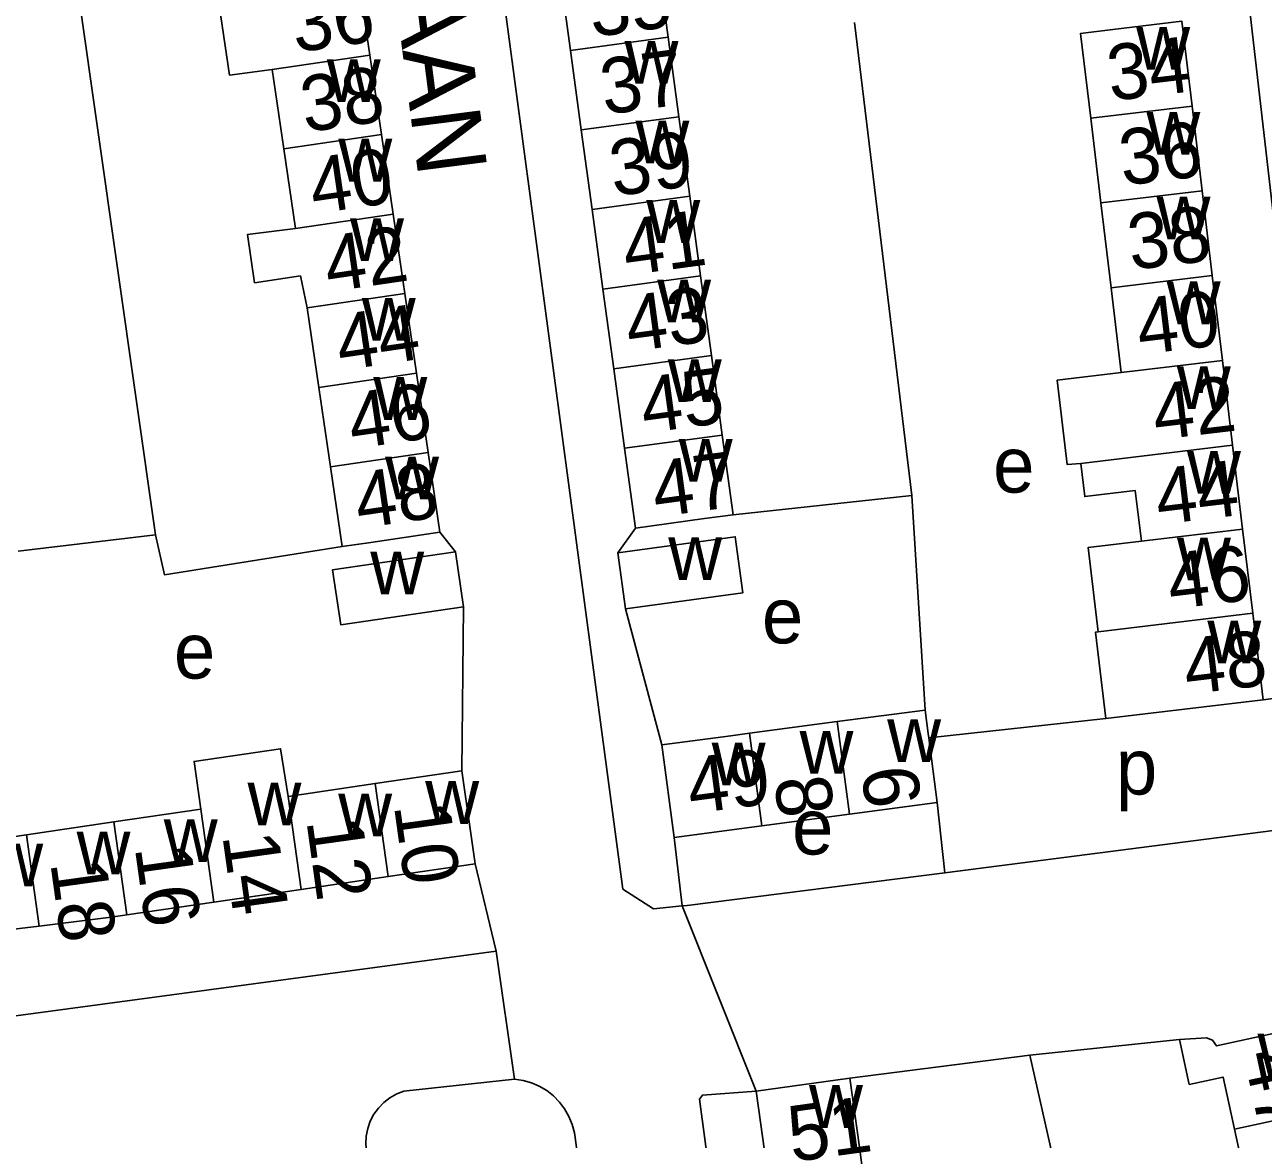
# Model space of a CAD drawing. Extents: x 159045 to 160918, y 380454 to 382516.
# Drawn here: x 159652.6 to 159741.6, y 380983.9 to 381064 of the extents above; entities that cross this region are included whole.
import ezdxf

# ---------------------------------------------------------------- set-up
doc = ezdxf.new("R2010")
doc.units = 0
for name, color, linetype in [('BLT_Basislijn', 7, 'Continuous'), ('BLT_Bebouwing', 7, 'Continuous'), ('BLT_Centroide', 7, 'Continuous'), ('BLT_Huisnummer', 7, 'Continuous'), ('BLT_Huisnummer_ tussenligend', 7, 'Continuous'), ('BLT_Onderverdeling_panden', 7, 'Continuous'), ('BLT_Straatnaam', 7, 'Continuous'), ('BLT_Vlakafsluiter', 7, 'Continuous')]:
    doc.layers.add(name, color=color, linetype=linetype)

msp = doc.modelspace()

# ---------------------------------------------------------------- linework, layer by layer
at = {"layer": 'BLT_Basislijn'}
for p, q in [((159647.545, 381128.711), (159662.02, 381027.329)), ((159712.23, 381064.151), (159716.351, 381030.16)), ((159703.5, 381028.777), (159716.351, 381030.16)), ((159717.292, 381014.745), (159716.351, 381030.16)), ((159683.561, 381026.116), (159682.439, 381027.517)), ((159662.02, 381027.329), (159652.152, 381026.148)), ((159684.007, 381010.365), (159684.14, 381022.17)), ((159746.497, 381016.124), (159741.579, 381015.484)), ((159717.558, 381012.738), (159730.294, 381014.133)), ((159718.174, 381008.094), (159718.706, 381003.055)), ((159699.84, 381000.665), (159699.261, 381005.586)), ((159735.575, 380991.069), (159724.826, 380989.948)), ((159724.826, 380989.948), (159711.9, 380988.291)), ((159734.777, 380945.62), (159724.826, 380989.948)), ((159687.807, 380988.22), (159679.857, 380987.356)), ((159693.343, 380975.288), (159692.157, 380984.035))]:
    msp.add_line(p, q, dxfattribs=at)
for points in [[(159699.84, 381000.665), (159697.785, 381000.466), (159695.577, 381001.872), (159678.506, 381129.615), (159678.465, 381130.189)], [(159740.329, 381067.493), (159745.765, 381020.241), (159746.497, 381016.124)], [(159695.232, 381026.047), (159696.487, 381027.823)], [(159662.02, 381027.329), (159662.65, 381024.459), (159675.416, 381026.487)], [(159698.379, 381012.237), (159695.779, 381022.026)], [(159641.557, 381018.748), (159645.738, 380991.933), (159686.478, 380997.418)], [(159718.706, 381003.055), (159748.463, 381006.886), (159746.497, 381016.124)], [(159686.478, 380997.418), (159684.986, 381003.69)], [(159699.84, 381000.665), (159700.209, 381000.701), (159718.706, 381003.055)], [(159687.807, 380988.22), (159688.419, 380988.129), (159689.013, 380987.959), (159689.581, 380987.714), (159690.113, 380987.398), (159690.599, 380987.016), (159691.033, 380986.575), (159691.405, 380986.081), (159691.711, 380985.543), (159691.945, 380984.971), (159692.103, 380984.373), (159692.157, 380984.035)], [(159679.857, 380987.356), (159679.338, 380987.156), (159678.853, 380986.883), (159678.412, 380986.543), (159678.024, 380986.144), (159677.698, 380985.694), (159677.439, 380985.201), (159677.254, 380984.677), (159677.145, 380984.131), (159677.116, 380983.575), (159677.164, 380983.056)], [(159705.163, 380987.357), (159701.303, 380987.079), (159701.093, 380986.78), (159705.254, 380955.641), (159706.444, 380948.273), (159708.582, 380938.837)]]:
    msp.add_lwpolyline(points, dxfattribs=at)
at = {"layer": 'BLT_Bebouwing'}
for p, q in [((159698.057, 381068.817), (159698.834, 381063.098)), ((159677.408, 381061.805), (159676.57, 381067.518)), ((159691.821, 381062.144), (159691.044, 381067.863)), ((159698.834, 381063.098), (159699.612, 381057.379)), ((159692.599, 381056.425), (159691.821, 381062.144)), ((159678.246, 381056.092), (159677.408, 381061.805)), ((159670.385, 381060.775), (159671.223, 381055.062)), ((159736.473, 381058.145), (159737.203, 381052.051)), ((159699.612, 381057.379), (159700.389, 381051.659)), ((159729.926, 381051.18), (159729.196, 381057.274)), ((159679.085, 381050.379), (159678.246, 381056.092)), ((159693.376, 381050.706), (159692.599, 381056.425)), ((159671.223, 381055.062), (159672.062, 381049.348)), ((159737.203, 381052.051), (159737.932, 381045.957)), ((159694.154, 381044.987), (159693.376, 381050.706)), ((159730.655, 381045.086), (159729.926, 381051.18)), ((159679.923, 381044.666), (159679.085, 381050.379)), ((159701.167, 381045.94), (159701.944, 381040.221)), ((159737.932, 381045.957), (159738.661, 381039.863)), ((159680.761, 381038.953), (159679.923, 381044.666)), ((159694.931, 381039.268), (159694.154, 381044.987)), ((159731.384, 381038.992), (159730.655, 381045.086)), ((159672.9, 381043.635), (159673.738, 381037.922)), ((159701.944, 381040.221), (159702.722, 381034.502)), ((159738.661, 381039.863), (159739.391, 381033.769)), ((159681.599, 381033.24), (159680.761, 381038.953)), ((159695.709, 381033.549), (159694.931, 381039.268)), ((159673.738, 381037.922), (159674.576, 381032.209)), ((159702.722, 381034.502), (159703.5, 381028.777)), ((159739.391, 381033.769), (159740.111, 381027.75)), ((159682.439, 381027.517), (159681.599, 381033.24)), ((159696.487, 381027.823), (159695.709, 381033.549)), ((159674.576, 381032.209), (159675.416, 381026.487)), ((159740.111, 381027.75), (159740.836, 381021.694)), ((159683.561, 381026.116), (159684.14, 381022.17)), ((159695.779, 381022.026), (159695.232, 381026.047)), ((159740.836, 381021.694), (159741.579, 381015.484)), ((159741.579, 381015.484), (159730.294, 381014.133)), ((159710.989, 381013.909), (159717.292, 381014.745)), ((159704.684, 381013.073), (159710.989, 381013.909)), ((159698.379, 381012.237), (159699.261, 381005.586)), ((159718.174, 381008.094), (159717.558, 381012.738)), ((159677.8, 381009.454), (159684.007, 381010.365)), ((159684.007, 381010.365), (159684.986, 381003.69)), ((159671.538, 381008.536), (159677.8, 381009.454)), ((159711.871, 381007.258), (159718.174, 381008.094)), ((159659.015, 381006.698), (159665.276, 381007.617)), ((159705.566, 381006.422), (159711.871, 381007.258)), ((159652.753, 381005.779), (159659.015, 381006.698)), ((159699.261, 381005.586), (159705.566, 381006.422)), ((159684.986, 381003.69), (159678.729, 381002.772)), ((159678.729, 381002.772), (159672.468, 381001.853)), ((159672.468, 381001.853), (159666.206, 381000.934)), ((159666.206, 381000.934), (159659.944, 381000.016)), ((159705.163, 380987.357), (159711.9, 380988.291)), ((159706.028, 380981.12), (159705.163, 380987.357)), ((159739.525, 380984.625), (159740.826, 380978.638))]:
    msp.add_line(p, q, dxfattribs=at)
for points in [[(159669.547, 381066.488), (159666.486, 381066.065), (159667.324, 381060.369), (159670.385, 381060.775)], [(159729.196, 381057.274), (159728.467, 381063.368), (159730.78, 381063.645), (159735.744, 381064.239), (159736.473, 381058.145)], [(159700.389, 381051.659), (159701.167, 381045.94)], [(159672.062, 381049.348), (159668.622, 381048.92), (159669.134, 381045.448), (159672.428, 381045.933), (159672.9, 381043.635)], [(159728.48, 381032.463), (159727.509, 381032.382), (159726.782, 381038.44), (159731.384, 381038.992)], [(159732.834, 381026.878), (159732.399, 381030.516), (159728.765, 381030.08), (159728.48, 381032.463)], [(159703.5, 381028.777), (159701.442, 381028.497), (159696.487, 381027.823)], [(159675.416, 381026.487), (159677.492, 381026.791), (159682.439, 381027.517)], [(159695.232, 381026.047), (159703.663, 381027.193), (159704.21, 381023.172), (159695.779, 381022.026)], [(159729.738, 381020.363), (159729.013, 381026.42), (159732.834, 381026.878)], [(159684.14, 381022.17), (159675.316, 381020.875), (159674.737, 381024.821), (159683.561, 381026.116)], [(159730.294, 381014.133), (159729.551, 381020.34), (159729.738, 381020.363)], [(159717.292, 381014.745), (159717.517, 381013.051), (159717.558, 381012.738)], [(159704.684, 381013.073), (159703.336, 381012.894), (159698.379, 381012.237)], [(159665.276, 381007.617), (159664.788, 381011.048), (159671.001, 381011.959), (159671.538, 381008.536)], [(159653.665, 380999.224), (159647.382, 380998.46), (159647.198, 381000.006), (159646.486, 381004.86), (159652.753, 381005.779)], [(159659.944, 381000.016), (159658.821, 380999.851), (159653.665, 380999.224)], [(159745.389, 380992.168), (159738.225, 380990.612), (159737.951, 380991.028), (159737.517, 380991.2), (159735.575, 380991.069)], [(159735.575, 380991.069), (159736.275, 380987.844), (159738.711, 380988.373), (159739.286, 380985.726), (159739.525, 380984.625)], [(159711.9, 380988.291), (159712.586, 380983.339), (159712.764, 380982.054)]]:
    msp.add_lwpolyline(points, dxfattribs=at)
at = {"layer": 'BLT_Onderverdeling_panden'}
for p, q in [((159691.821, 381062.144), (159698.834, 381063.098)), ((159670.385, 381060.775), (159677.408, 381061.805)), ((159729.196, 381057.274), (159736.473, 381058.145)), ((159692.599, 381056.425), (159699.612, 381057.379)), ((159671.223, 381055.062), (159678.246, 381056.092)), ((159693.376, 381050.706), (159700.389, 381051.659)), ((159729.926, 381051.18), (159737.203, 381052.051)), ((159672.062, 381049.348), (159679.085, 381050.379)), ((159694.154, 381044.987), (159701.167, 381045.94)), ((159730.655, 381045.086), (159737.932, 381045.957)), ((159672.9, 381043.635), (159679.923, 381044.666)), ((159694.931, 381039.268), (159701.944, 381040.221)), ((159731.384, 381038.992), (159738.661, 381039.863)), ((159673.738, 381037.922), (159680.761, 381038.953)), ((159695.709, 381033.549), (159702.722, 381034.502)), ((159728.48, 381032.463), (159739.391, 381033.769)), ((159674.576, 381032.209), (159681.599, 381033.24)), ((159732.834, 381026.878), (159740.111, 381027.75)), ((159729.738, 381020.363), (159740.836, 381021.694)), ((159711.871, 381007.258), (159710.989, 381013.909)), ((159705.566, 381006.422), (159704.684, 381013.073)), ((159678.729, 381002.772), (159677.8, 381009.454)), ((159672.468, 381001.853), (159671.538, 381008.536)), ((159666.206, 381000.934), (159665.276, 381007.617)), ((159659.944, 381000.016), (159659.015, 381006.698)), ((159653.665, 380999.224), (159652.753, 381005.779)), ((159739.525, 380984.625), (159746.688, 380986.186))]:
    msp.add_line(p, q, dxfattribs=at)
at = {"layer": 'BLT_Vlakafsluiter'}
for p, q in [((159699.84, 381000.665), (159705.163, 380987.357)), ((159686.478, 380997.418), (159687.807, 380988.22))]:
    msp.add_line(p, q, dxfattribs=at)

# ---------------------------------------------------------------- texts
at = {"layer": 'BLT_Centroide'}
for s, p in [('w', (159732.469, 381060.75)), ('w', (159695.711, 381059.75)), ('w', (159674.32, 381058.438)), ('w', (159733.203, 381054.656)), ('w', (159696.492, 381054.031)), ('w', (159675.148, 381052.719)), ('w', (159697.273, 381048.312)), ('w', (159733.93, 381048.562)), ('w', (159675.992, 381047)), ('w', (159698.055, 381042.594)), ('w', (159734.656, 381042.469)), ('w', (159676.836, 381041.281)), ('w', (159698.82, 381036.875)), ('w', (159735.391, 381036.375)), ('w', (159677.664, 381035.594)), ('w', (159699.602, 381031.156)), ('w', (159678.508, 381029.875)), ('e', (159722.184, 381030.37)), ('w', (159736.117, 381030.281)), ('w', (159698.846, 381024.082)), ('w', (159735.398, 381024.062)), ('w', (159677.444, 381023.051)), ('e', (159705.576, 381019.534)), ('w', (159737.578, 381018.094)), ('e', (159663.334, 381017.005)), ('w', (159714.578, 381011)), ('w', (159708.281, 381010.172)), ('w', (159701.969, 381009.328)), ('p', (159731.003, 381008.671)), ('w', (159681.391, 381006.562)), ('w', (159668.625, 381006.453)), ('w', (159675.141, 381005.656)), ('w', (159662.609, 381003.812)), ('e', (159707.742, 381004.362)), ('w', (159656.344, 381002.938)), ('w', (159650.078, 381002.078)), ('w', (159741.18, 380988.406)), ('w', (159708.961, 380984.719))]:
    msp.add_text(s, height=4, dxfattribs=at).set_placement(p)
at = {"layer": 'BLT_Huisnummer'}
for s, rotation, p in [('34', 6.82632, (159730.62, 381058.499)), ('37', 7.7451, (159694.257, 381057.508)), ('38', 8.34848, (159672.751, 381056.243)), ('41', 7.73816, (159695.85, 381045.966)), ('38', 6.82818, (159732.098, 381046.357)), ('42', 8.35083, (159674.45, 381044.772)), ('42', 6.83004, (159733.884, 381034.136)), ('47', 7.73925, (159697.966, 381028.591)), ('48', 8.33092, (159676.635, 381027.775)), ('48', 6.82539, (159736.113, 381015.856)), ('49', 7.55376, (159700.479, 381007.273)), ('6', 277.55401, (159712.694, 381010.461)), ('8', 277.55401, (159706.441, 381009.787)), ('10', 277.91234, (159679.134, 381007.881)), ('14', 277.92029, (159666.81, 381005.728)), ('47', 282.25163, (159740.158, 380989.976)), ('51', 7.89418, (159707.737, 380982.257))]:
    msp.add_text(s, height=4, rotation=rotation, dxfattribs=at).set_placement(p)
at = {"layer": 'BLT_Huisnummer_ tussenligend'}
for s, rotation, p in [('35', 7.7451, (159693.397, 381063.085)), ('36', 8.3473, (159672.062, 381061.975)), ('36', 6.82632, (159731.489, 381052.421)), ('39', 7.7451, (159694.916, 381051.649)), ('40', 8.34848, (159673.393, 381050.382)), ('43', 7.73816, (159696.055, 381040.48)), ('40', 6.82818, (159732.741, 381040.278)), ('44', 8.35083, (159675.303, 381039.126)), ('45', 7.73816, (159697.139, 381034.62)), ('46', 8.35083, (159676.171, 381033.483)), ('44', 6.83004, (159734.086, 381028.057)), ('46', 6.83004, (159734.955, 381021.98)), ('12', 277.91234, (159672.847, 381006.784)), ('16', 277.92029, (159660.52, 381004.858)), ('18', 277.92029, (159654.449, 381003.765))]:
    msp.add_text(s, height=4, rotation=rotation, dxfattribs=at).set_placement(p)
at = {"layer": 'BLT_Straatnaam'}
msp.add_text('MOZARTLAAN', height=5, rotation=277.27137, dxfattribs=at).set_placement((159675.127, 381098.274))

doc.saveas('drawing.dxf')
